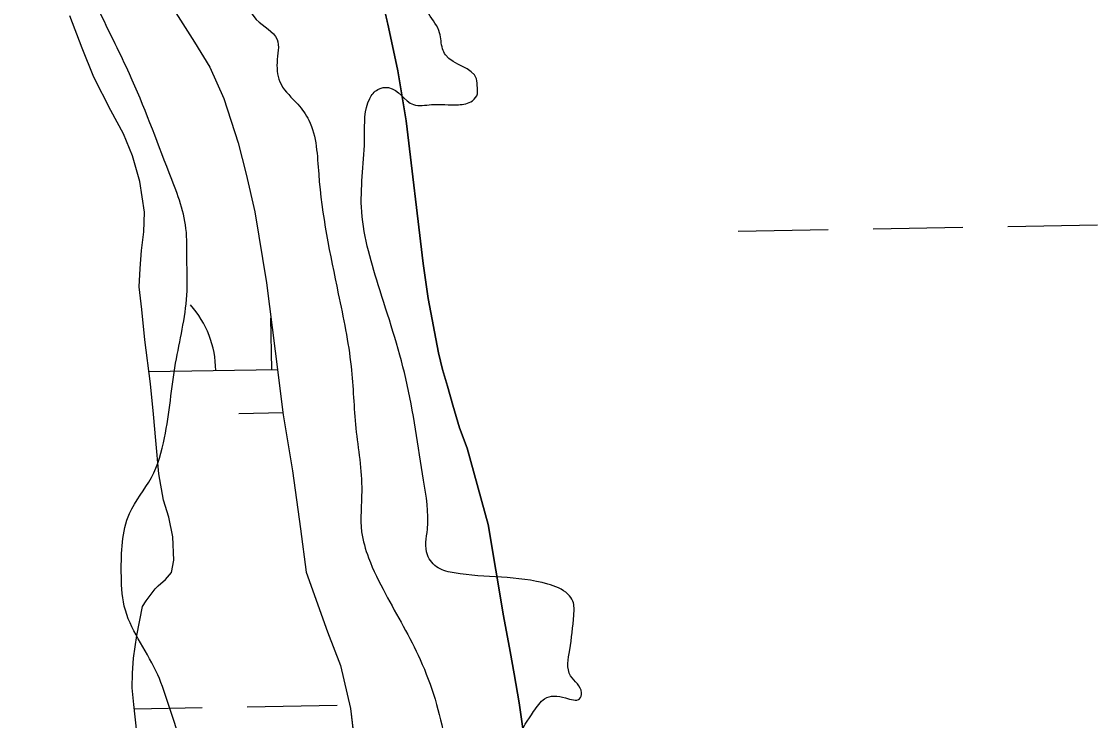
# Model space of a CAD drawing. Extents: x 3892998 to 3931244, y 278583 to 304547.
# Drawn here: x 3900377.3 to 3900760.8, y 291735.5 to 291984.7 of the extents above; entities that cross this region are included whole.
import ezdxf

# ---------------------------------------------------------------- set-up
doc = ezdxf.new("R2010")
doc.units = 0
for name, color, linetype in [('V-RIVR-EDGE', 7, 'Continuous'), ('V-TOPO-SHOR', 7, 'Continuous'), ('V-WETL-SWMP', 7, 'Continuous')]:
    doc.layers.add(name, color=color, linetype=linetype)

msp = doc.modelspace()

# ---------------------------------------------------------------- linework, layer by layer
at = {"layer": 'V-RIVR-EDGE'}
msp.add_spline([(3900581.26, 291495.64), (3900568.54, 291521.96), (3900562.55, 291543.64), (3900556.59, 291573.85), (3900556.96, 291580.95), (3900560.17, 291584.14), (3900567.28, 291586.61), (3900568.71, 291590.87), (3900568.36, 291594.42), (3900563.04, 291599.05), (3900552.75, 291600.86), (3900549.2, 291604.42), (3900542.12, 291612.96), (3900536.83, 291627.18), (3900530.48, 291646.38), (3900529.08, 291652.42), (3900526.25, 291658.47), (3900522.35, 291663.09), (3900518.79, 291659.9), (3900515.92, 291648.9), (3900514.48, 291641.44), (3900514.47, 291636.83), (3900517.66, 291631.85), (3900525.81, 291624.01), (3900526.15, 291619.04), (3900522.94, 291614.43), (3900521.15, 291608.04), (3900521.14, 291601.64), (3900520.75, 291590.28), (3900520.73, 291582.11), (3900518.93, 291570.04), (3900519.96, 291557.6), (3900523.82, 291536.63), (3900524.15, 291525.98), (3900521.63, 291515.33), (3900516.28, 291506.46), (3900510.23, 291500.79), (3900501.7, 291499.39), (3900497.09, 291500.47), (3900490.35, 291507.59), (3900483.28, 291517.91), (3900479.04, 291528.57), (3900472.01, 291556.65), (3900462.85, 291587.93), (3900456.14, 291605.71), (3900445.53, 291622.79), (3900439.52, 291634.88), (3900437.06, 291646.96), (3900437.1, 291660.82), (3900437.49, 291677.87), (3900438.63, 291707.35), (3900437.6, 291718.71), (3900433.36, 291730.45), (3900425.25, 291753.2), (3900413.94, 291776.32), (3900412.9, 291788.4), (3900413.28, 291799.05), (3900415.8, 291809.35), (3900423.64, 291822.12), (3900428.3, 291836.31), (3900432.27, 291862.94), (3900436.24, 291887.09), (3900436.27, 291899.88), (3900435.94, 291910.89), (3900429.95, 291930.79), (3900415.83, 291966), (3900405.58, 291987.33), (3900384.75, 292037.47), (3900381.23, 292052.75), (3900382.32, 292062.7), (3900383.05, 292070.86), (3900387.33, 292075.83), (3900393.73, 292077.59), (3900403.67, 292077.21), (3900417.49, 292065.09), (3900429.87, 292040.2), (3900446.48, 292006.41), (3900453.56, 291998.94), (3900460.99, 291985.42), (3900468.43, 291978.3), (3900468.41, 291970.13), (3900469.81, 291962.31), (3900475.83, 291955.19), (3900479.73, 291949.5), (3900483.23, 291930.31), (3900490.23, 291887.66), (3900494.78, 291861.72), (3900496.5, 291839.7), (3900498.58, 291817.31), (3900498.54, 291802.75), (3900501.01, 291793.51), (3900507.01, 291780.71), (3900519.39, 291757.23), (3900528.2, 291728.44), (3900530.3, 291714.58), (3900531.7, 291709.96), (3900538.09, 291706.39), (3900543.06, 291706.38), (3900546.97, 291707.79), (3900554.49, 291729.44), (3900559.84, 291738.66), (3900563.76, 291743.27), (3900571.22, 291743.6), (3900576.19, 291743.24), (3900576.9, 291745.37), (3900573.01, 291751.41), (3900572.68, 291760.65), (3900574.13, 291773.08), (3900573.79, 291778.05), (3900572.02, 291780.54), (3900564.92, 291784.11), (3900531.54, 291788.1), (3900525.86, 291789.89), (3900521.97, 291794.52), (3900521.99, 291803.76), (3900520.61, 291821.17), (3900514.31, 291857.41), (3900504.45, 291890.83), (3900498.48, 291918.55), (3900499.6, 291943.77), (3900501.41, 291957.26), (3900504.26, 291960.45), (3900508.17, 291961.15), (3900517.04, 291955.09), (3900523.43, 291955.07), (3900533.02, 291955.05), (3900538, 291956.46), (3900539.78, 291958.94), (3900539.78, 291961.07), (3900539.44, 291964.27), (3900528.45, 291972.82), (3900527.39, 291974.95), (3900526.34, 291980.64), (3900522.44, 291987.4), (3900517.85, 291997), (3900514.33, 292011.22), (3900508.7, 292032.55), (3900510.49, 292037.51), (3900513.33, 292038.22), (3900531.09, 292036.4), (3900532.51, 292037.46), (3900532.89, 292044.92), (3900527.94, 292056.65), (3900517.33, 292071.95), (3900507.05, 292084.05), (3900506.36, 292089.38), (3900507.79, 292092.58), (3900509.57, 292096.13), (3900509.58, 292100.03), (3900503.55, 292103.24), (3900498.24, 292112.49), (3900495.79, 292123.51), (3900493.68, 292135.95), (3900496.2, 292148.37), (3900502.61, 292153.69), (3900506.17, 292156.52), (3900506.18, 292161.85), (3900499.09, 292167.19), (3900493.08, 292178.22), (3900490.63, 292192.43), (3900492.1, 292214.81), (3900492.85, 292228.66), (3900496.05, 292232.2), (3900500.67, 292233.26), (3900512.04, 292234.3), (3900518.08, 292233.93), (3900522, 292237.82), (3900522.01, 292242.09), (3900520.26, 292252.39), (3900521.33, 292254.88), (3900522.75, 292255.94), (3900528.8, 292258.41), (3900532.36, 292264.08), (3900538.07, 292273.31), (3900541.27, 292275.07), (3900547.31, 292275.41), (3900551.93, 292277.18), (3900556.22, 292286.4), (3900562.68, 292313.74), (3900565.55, 292323.68), (3900565.58, 292336.46), (3900569.52, 292351.37), (3900576.29, 292359.17), (3900580.56, 292363.78), (3900581.64, 292368.04), (3900578.47, 292379.06), (3900576.7, 292381.55), (3900574.57, 292380.84), (3900572.76, 292369.13), (3900570.62, 292363.45), (3900566.7, 292359.2), (3900558.87, 292354.95), (3900537.91, 292350.74), (3900535.06, 292350.04), (3900533.65, 292351.46), (3900532.94, 292355.02), (3900533.31, 292358.57), (3900536.15, 292359.27), (3900547.16, 292359.6), (3900551.08, 292361.37), (3900552.5, 292364.2), (3900551.45, 292368.47), (3900555.37, 292373.08), (3900563.19, 292378.39), (3900563.93, 292387.62), (3900568.2, 292390.81), (3900579.93, 292395.04), (3900582.78, 292398.58), (3900583.86, 292404.98), (3900583.16, 292409.59), (3900579.62, 292414.22), (3900574.31, 292419.56), (3900568.64, 292424.19), (3900567.95, 292432.37), (3900564.76, 292437.7), (3900565.14, 292446.58), (3900562.31, 292451.56), (3900557.7, 292454.06), (3900550.25, 292456.92), (3900547.07, 292464.39), (3900541.41, 292474.7), (3900540.71, 292477.54), (3900542.13, 292479.67), (3900550.31, 292483.2), (3900549.61, 292485.34), (3900546.41, 292487.12), (3900542.15, 292487.49), (3900537.18, 292486.43), (3900532.91, 292484.31), (3900523.67, 292483.27), (3900520.12, 292482.92), (3900510.53, 292483.3), (3900487.8, 292485.85), (3900483.19, 292489.76), (3900473.24, 292488.37), (3900461.87, 292487.33), (3900455.13, 292488.06), (3900449.09, 292489.14), (3900444.47, 292487.02), (3900439.5, 292487.39), (3900435.95, 292488.11), (3900428.49, 292488.12), (3900422.44, 292485.3), (3900411.05, 292477.16), (3900409.63, 292476.8), (3900406.44, 292480.01), (3900401.14, 292491.74), (3900398.66, 292493.17), (3900393.69, 292493.18), (3900377.34, 292490.74)], degree=3, dxfattribs=at)
at = {"layer": 'V-TOPO-SHOR'}
for points in [[(3900503.41, 292003.13), (3900508.16, 291982.67), (3900511.46, 291967.14), (3900514.46, 291949.29), (3900520.42, 291898.39), (3900522.24, 291885.98), (3900525.98, 291866.57), (3900527.41, 291860.61), (3900529.09, 291854.65), (3900531.02, 291847.91), (3900533.44, 291839.87), (3900536.14, 291832.59), (3900543.59, 291805.38), (3900549.14, 291772.79), (3900551.46, 291760.11), (3900552.85, 291752.09), (3900554.71, 291741.74), (3900556.98, 291725.97)], [(3900431.46, 291989.08), (3900438.96, 291977.34), (3900444.46, 291968.46), (3900449.4, 291957.28), (3900454.5, 291941.45), (3900457.37, 291930.31), (3900460.46, 291916.84), (3900464.6, 291891.5), (3900467.73, 291867.2), (3900470.63, 291844.46), (3900473.85, 291824.54), (3900476.79, 291803.86), (3900478.8, 291788.35), (3900486.38, 291767.06), (3900491.04, 291755.11), (3900494.6, 291739.83), (3900496.36, 291724.33)]]:
    msp.add_lwpolyline(points, dxfattribs=at)
at = {"layer": 'V-WETL-SWMP'}
for p, q in [((3900508.16, 291982.67), (3900503.41, 292003.13)), ((3900431.46, 291989.08), (3900438.96, 291977.34)), ((3900398.94, 291975.25), (3900394.51, 291986.74)), ((3900511.46, 291967.14), (3900508.16, 291982.67)), ((3900438.96, 291977.34), (3900444.46, 291968.46)), ((3900403.14, 291964.81), (3900398.94, 291975.25)), ((3900444.46, 291968.46), (3900449.4, 291957.28)), ((3900514.46, 291949.29), (3900511.46, 291967.14)), ((3900409.13, 291953.03), (3900403.14, 291964.81)), ((3900449.4, 291957.28), (3900454.5, 291941.45)), ((3900413.63, 291944.65), (3900409.13, 291953.03)), ((3900520.42, 291898.39), (3900514.46, 291949.29)), ((3900416.84, 291936.81), (3900413.63, 291944.65)), ((3900454.5, 291941.45), (3900457.37, 291930.31)), ((3900419.51, 291927.69), (3900416.84, 291936.81)), ((3900421.11, 291916.78), (3900419.51, 291927.69)), ((3900457.37, 291930.31), (3900460.46, 291916.84)), ((3900420.97, 291909.78), (3900421.11, 291916.78)), ((3900460.46, 291916.84), (3900464.6, 291891.5)), ((3900728.76, 291911.61), (3900760.75, 291912.17)), ((3900420.06, 291903.06), (3900420.97, 291909.78)), ((3900632.77, 291909.95), (3900664.77, 291910.51)), ((3900680.76, 291910.78), (3900712.76, 291911.34)), ((3900419.67, 291896.59), (3900420.06, 291903.06)), ((3900522.24, 291885.98), (3900520.42, 291898.39)), ((3900419.29, 291890.12), (3900419.67, 291896.59)), ((3900420.17, 291882.07), (3900419.29, 291890.12)), ((3900464.6, 291891.5), (3900467.73, 291867.2)), ((3900525.98, 291866.57), (3900522.24, 291885.98)), ((3900421.25, 291871.17), (3900420.17, 291882.07)), ((3900466.53, 291860.64), (3900466.22, 291878.92)), ((3900423.27, 291855.58), (3900421.25, 291871.17)), ((3900467.73, 291867.2), (3900470.63, 291844.46)), ((3900527.41, 291860.61), (3900525.98, 291866.57)), ((3900422.71, 291859.88), (3900468.56, 291860.67)), ((3900529.1, 291854.65), (3900527.41, 291860.61)), ((3900424.35, 291844.68), (3900423.27, 291855.58)), ((3900531.02, 291847.91), (3900529.1, 291854.65)), ((3900533.44, 291839.87), (3900531.02, 291847.91)), ((3900425.2, 291835.33), (3900424.35, 291844.68)), ((3900454.8, 291845), (3900470.53, 291845.27)), ((3900470.63, 291844.46), (3900473.85, 291824.54)), ((3900536.14, 291832.59), (3900533.44, 291839.87)), ((3900426.26, 291823.39), (3900425.2, 291835.33)), ((3900543.59, 291805.38), (3900536.14, 291832.59)), ((3900473.85, 291824.54), (3900476.79, 291803.86)), ((3900427.89, 291814.03), (3900426.26, 291823.39)), ((3900429.85, 291808.03), (3900427.89, 291814.03)), ((3900431.26, 291801.01), (3900429.85, 291808.03)), ((3900549.14, 291772.79), (3900543.59, 291805.38)), ((3900431.62, 291792.71), (3900431.26, 291801.01)), ((3900476.79, 291803.86), (3900478.8, 291788.35)), ((3900430.75, 291788.32), (3900431.62, 291792.71)), ((3900425.99, 291783.5), (3900428.63, 291785.78)), ((3900428.63, 291785.78), (3900430.75, 291788.32)), ((3900478.8, 291788.35), (3900486.38, 291767.06)), ((3900421.74, 291778.14), (3900424.94, 291782.48)), ((3900424.94, 291782.48), (3900425.99, 291783.5)), ((3900420.41, 291776.09), (3900421.74, 291778.14)), ((3900418.39, 291765.77), (3900420.41, 291776.09)), ((3900551.46, 291760.11), (3900549.14, 291772.79)), ((3900486.38, 291767.06), (3900491.04, 291755.11)), ((3900417.19, 291757.76), (3900418.39, 291765.77)), ((3900552.85, 291752.09), (3900551.46, 291760.11)), ((3900416.83, 291752.32), (3900417.19, 291757.76)), ((3900491.04, 291755.11), (3900494.6, 291739.83)), ((3900416.73, 291747.14), (3900416.83, 291752.32)), ((3900554.71, 291741.74), (3900552.85, 291752.09)), ((3900417.38, 291741.17), (3900416.73, 291747.14)), ((3900418.49, 291731.3), (3900417.38, 291741.17)), ((3900417.55, 291739.7), (3900441.77, 291740.12)), ((3900457.77, 291740.4), (3900489.77, 291740.95)), ((3900494.6, 291739.83), (3900496.36, 291724.33)), ((3900556.98, 291725.97), (3900554.71, 291741.74))]:
    msp.add_line(p, q, dxfattribs=at)
msp.add_arc((3900411.29, 291860.16), 35.25, 0.2199, 41.7635, dxfattribs=at)

doc.saveas('drawing.dxf')
